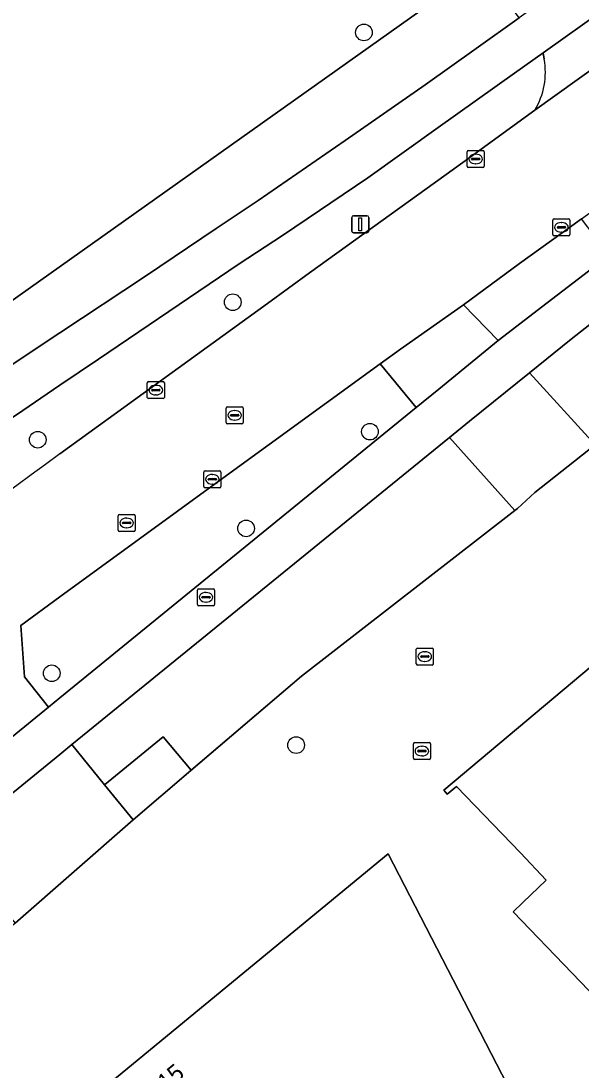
# Model space of a CAD drawing. Extents: x 156141 to 158132, y 385651 to 388333.
# Drawn here: x 156997.7 to 157030.6, y 387271.6 to 387333.3 of the extents above; entities that cross this region are included whole.
import ezdxf

# ---------------------------------------------------------------- set-up
doc = ezdxf.new("R2010")
doc.units = 0
for name, color, linetype in [('IMGEO_Berm_groen', 7, 'Continuous'), ('IMGEO_Berm_halfverhard', 7, 'Continuous'), ('IMGEO_Boom', 7, 'Continuous'), ('IMGEO_Brandkraan', 7, 'Continuous'), ('IMGEO_Erf', 7, 'Continuous'), ('IMGEO_Fietspad_gesloten', 7, 'Continuous'), ('IMGEO_Hek', 7, 'Continuous'), ('IMGEO_Kolk', 7, 'Continuous'), ('IMGEO_Lichtmast', 7, 'Continuous'), ('IMGEO_Pand', 7, 'Continuous'), ('IMGEO_Pand_nummerreeks', 7, 'Continuous'), ('IMGEO_Rijbaan_lokaal_gesloten', 7, 'Continuous'), ('IMGEO_Rijbaan_lokaal_open', 7, 'Continuous'), ('IMGEO_Rioolput', 7, 'Continuous'), ('IMGEO_Waterloop', 7, 'Continuous')]:
    doc.layers.add(name, color=color, linetype=linetype)

msp = doc.modelspace()

# ---------------------------------------------------------------- linework, layer by layer
at = {"layer": 'IMGEO_Berm_groen'}
for points in [[(156996.072, 387312.337), (157000, 387314.942), (157005.036, 387318.281), (157009.176, 387321.089), (157011.64, 387322.726), (157016.747, 387326.252), (157021.443, 387329.52), (157024.444, 387331.654), (157026.966, 387333.458), (157024.786, 387336.474), (157021.88, 387334.384), (156992.517, 387313.535), (156971.233, 387301.452), (156954.477, 387290.059), (156912.573, 387336.545)], [(157028.438, 387331.032), (157028.372, 387331.396), (157026.703, 387330.206), (157022.214, 387327.016), (157018.077, 387324.059), (157013.076, 387320.676), (157010.526, 387319.01), (157002.265, 387313.407), (157000, 387311.865), (156997.452, 387310.13), (156989.974, 387305.256), (156967.774, 387291.353)], [(157000, 387307.835), (157005.465, 387311.794), (157012.196, 387316.674), (157014.651, 387318.478), (157023.668, 387324.954), (157027.89, 387328.042)]]:
    msp.add_lwpolyline(points, dxfattribs=at)
for points in [[(157035.491, 387318.9), (157032.484, 387316.526), (157030.022, 387314.573), (157027.571, 387312.603), (157031.438, 387308.365), (157039.225, 387314.129)], [(157020.931, 387310.567), (157018.817, 387313.137), (157009.141, 387306.102), (157000, 387299.435), (156997.716, 387297.744), (156997.919, 387294.746), (156999.323, 387292.947), (157000, 387293.499)], [(157026.722, 387304.509), (157022.872, 387308.809), (157000.705, 387290.751), (157002.629, 387288.394), (157006.06, 387291.218), (157007.719, 387289.252), (157014.188, 387294.785)]]:
    msp.add_lwpolyline(points, close=True, dxfattribs=at)
for centre, radius, start, end in [((157024.278, 387330.249), 4.233, 328.57366, 10.6548), ((157550.688, 386553.305), 934.116, 126.123528, 128.173737)]:
    msp.add_arc(centre, radius, start, end, dxfattribs=at)
at = {"layer": 'IMGEO_Berm_halfverhard'}
msp.add_lwpolyline([(157031.044, 387318.581), (157031.642, 387319.061), (157032.24, 387319.54), (157030.634, 387321.643), (157029.491, 387320.818), (157026.999, 387319.014), (157023.696, 387316.598), (157025.748, 387314.495), (157028.612, 387316.704)], close=True, dxfattribs=at)
at = {"layer": 'IMGEO_Boom'}
for centre in [(157017.856, 387332.6), (157010.149, 387316.748), (156998.7, 387308.667), (157018.208, 387309.142), (157010.931, 387303.461), (156999.521, 387294.945), (157013.875, 387290.725)]:
    msp.add_circle(centre, 0.489, dxfattribs=at)
at = {"layer": 'IMGEO_Brandkraan'}
for p, q in [((157020.758, 387289.949), (157020.758, 387290.801)), ((157020.833, 387290.875), (157021.685, 387290.875)), ((157021.246, 387290.655), (157021.271, 387290.655)), ((157021.759, 387290.801), (157021.759, 387289.949)), ((157021.017, 387290.369), (157021.017, 387290.381)), ((157021.455, 387290.332), (157021.057, 387290.332)), ((157021.06, 387290.418), (157021.458, 387290.418)), ((157021.269, 387290.095), (157021.244, 387290.095)), ((157021.501, 387290.381), (157021.501, 387290.369)), ((157021.685, 387289.875), (157020.833, 387289.875))]:
    msp.add_line(p, q, dxfattribs=at)
for points in [[(157020.758, 387289.949), (157020.758, 387290.801)], [(157020.833, 387290.875), (157021.685, 387290.875)], [(157021.759, 387290.801), (157021.759, 387289.949)], [(157021.685, 387289.875), (157020.833, 387289.875)]]:
    msp.add_lwpolyline(points, dxfattribs=at)
for centre, radius, start, end in [((157020.835, 387290.799), 0.0765, 91.55205, 178.44795), ((157020.835, 387290.799), 0.0765, 91.55205, 178.44795), ((157021.683, 387290.799), 0.0765, 1.55205, 88.44795), ((157021.683, 387290.799), 0.0765, 1.55205, 88.44795), ((157021.057, 387290.378), 0.0403, 85.87752, 175.75265), ((157021.054, 387290.368), 0.0366, 178.93798, 274.71019), ((157021.458, 387290.375), 0.043, 264.86636, 352.45326), ((157021.462, 387290.38), 0.0386, 1.73085, 96.63898), ((157020.835, 387289.951), 0.0765, 181.55205, 268.44795), ((157020.835, 387289.951), 0.0765, 181.55205, 268.44795), ((157021.683, 387289.951), 0.0765, 271.55205, 358.44795), ((157021.683, 387289.951), 0.0765, 271.55205, 358.44795)]:
    msp.add_arc(centre, radius, start, end, dxfattribs=at)
for centre, major_axis, ratio, start_param, end_param in [((157021.245, 387290.375), (-0.387, 0.002), 0.722429, 4.712389, 7.853982), ((157021.27, 387290.375), (-0.39, 0.002), 0.717154, 1.570796, 4.712389)]:
    msp.add_ellipse(centre, major_axis=major_axis, ratio=ratio, start_param=start_param, end_param=end_param, dxfattribs=at)
at = {"layer": 'IMGEO_Erf'}
for points in [[(157051.894, 387462.161), (157051.176, 387461.514), (157050.7, 387461.085), (156912.573, 387336.545), (156954.477, 387290.059), (156971.233, 387301.452), (156992.517, 387313.535), (157021.88, 387334.384), (157024.786, 387336.474), (157037.538, 387345.643), (157040.207, 387347.563), (157040.971, 387347.798), (157055.766, 387358.06), (157100.014, 387389.783)], [(157112.914, 387223.48), (157031.438, 387308.365), (157027.898, 387305.575), (157026.882, 387304.633), (157026.722, 387304.509), (157014.188, 387294.785), (157007.719, 387289.252), (157007.689, 387289.227), (157004.309, 387286.336), (156997.381, 387280.263), (156997.335, 387280.22), (156972.874, 387258.731)], [(157041.598, 387265.344), (157030.078, 387277.325), (157026.612, 387280.929), (157027.187, 387281.476), (157028.559, 387282.784), (157027.042, 387284.398), (157023.287, 387288.297), (157022.745, 387287.837), (157022.544, 387288.083), (157032.776, 387296.677), (157032.978, 387296.434), (157032.209, 387295.794), (157036.984, 387290.847), (157037.923, 387291.743), (157078.004, 387250)], [(156992.227, 387262.063), (157019.28, 387284.337), (157045.376, 387233.716)]]:
    msp.add_lwpolyline(points, dxfattribs=at)
at = {"layer": 'IMGEO_Fietspad_gesloten'}
for points in [[(157100.1, 387385.768), (157039.734, 387342.59), (157026.966, 387333.458), (157024.444, 387331.654), (157021.443, 387329.52), (157016.747, 387326.252), (157011.64, 387322.726), (157009.176, 387321.089), (157005.036, 387318.281), (157000, 387314.942), (156996.072, 387312.337)], [(156989.974, 387305.256), (156997.452, 387310.13), (157000, 387311.865), (157002.265, 387313.407), (157010.526, 387319.01), (157013.076, 387320.676), (157018.077, 387324.059), (157022.214, 387327.016), (157026.703, 387330.206), (157028.372, 387331.396), (157041.366, 387340.665), (157095.008, 387378.928), (157099.161, 387381.932)], [(157032.24, 387319.54), (157031.642, 387319.061), (157031.044, 387318.581), (157028.612, 387316.704), (157025.748, 387314.495), (157022.245, 387311.639), (157020.931, 387310.567), (157000, 387293.499), (156999.323, 387292.947), (156991.426, 387286.507), (156975.448, 387273.477), (156972.534, 387270.974), (156974.112, 387269.023), (156977.074, 387271.5), (156993.494, 387284.877), (157000, 387290.177), (157000.705, 387290.751), (157022.872, 387308.809), (157024.049, 387309.768), (157027.571, 387312.603), (157030.022, 387314.573), (157032.484, 387316.526), (157035.491, 387318.9)]]:
    msp.add_lwpolyline(points, dxfattribs=at)
at = {"layer": 'IMGEO_Hek'}
msp.add_lwpolyline([(157004.309, 387286.336), (157007.689, 387289.227), (157014.188, 387294.785)], dxfattribs=at)
at = {"layer": 'IMGEO_Kolk'}
for p, q in [((157023.917, 387324.737), (157023.917, 387325.589)), ((157023.992, 387325.663), (157024.844, 387325.663)), ((157024.176, 387325.157), (157024.176, 387325.169)), ((157024.219, 387325.206), (157024.617, 387325.206)), ((157024.405, 387325.443), (157024.43, 387325.443)), ((157024.66, 387325.169), (157024.66, 387325.157)), ((157024.918, 387325.589), (157024.918, 387324.737)), ((157024.844, 387324.663), (157023.992, 387324.663)), ((157024.614, 387325.12), (157024.216, 387325.12)), ((157024.428, 387324.883), (157024.403, 387324.883)), ((157028.955, 387320.72), (157028.955, 387321.572)), ((157029.03, 387321.646), (157029.882, 387321.646)), ((157029.956, 387321.572), (157029.956, 387320.72)), ((157029.214, 387321.14), (157029.214, 387321.152)), ((157029.652, 387321.103), (157029.254, 387321.103)), ((157029.257, 387321.189), (157029.655, 387321.189)), ((157029.466, 387320.866), (157029.441, 387320.866)), ((157029.443, 387321.426), (157029.468, 387321.426)), ((157029.698, 387321.152), (157029.698, 387321.14)), ((157029.882, 387320.646), (157029.03, 387320.646)), ((157005.134, 387311.159), (157005.134, 387312.011)), ((157005.209, 387312.085), (157006.061, 387312.085)), ((157005.436, 387311.628), (157005.834, 387311.628)), ((157005.622, 387311.865), (157005.647, 387311.865)), ((157006.135, 387312.011), (157006.135, 387311.159)), ((157006.061, 387311.085), (157005.209, 387311.085)), ((157005.393, 387311.579), (157005.393, 387311.591)), ((157005.831, 387311.542), (157005.433, 387311.542)), ((157005.645, 387311.305), (157005.62, 387311.305)), ((157005.877, 387311.591), (157005.877, 387311.579)), ((157008.45, 387305.92), (157008.45, 387306.772)), ((157008.525, 387306.846), (157009.377, 387306.846)), ((157009.451, 387306.772), (157009.451, 387305.92)), ((157008.709, 387306.34), (157008.709, 387306.352)), ((157009.147, 387306.303), (157008.749, 387306.303)), ((157008.752, 387306.389), (157009.15, 387306.389)), ((157008.961, 387306.066), (157008.936, 387306.066)), ((157008.938, 387306.626), (157008.963, 387306.626)), ((157009.193, 387306.352), (157009.193, 387306.34)), ((157009.377, 387305.846), (157008.525, 387305.846))]:
    msp.add_line(p, q, dxfattribs=at)
for points in [[(157023.917, 387324.737), (157023.917, 387325.589)], [(157023.992, 387325.663), (157024.844, 387325.663)], [(157024.918, 387325.589), (157024.918, 387324.737)], [(157024.844, 387324.663), (157023.992, 387324.663)], [(157028.955, 387320.72), (157028.955, 387321.572)], [(157029.03, 387321.646), (157029.882, 387321.646)], [(157029.956, 387321.572), (157029.956, 387320.72)], [(157029.882, 387320.646), (157029.03, 387320.646)], [(157005.134, 387311.159), (157005.134, 387312.011)], [(157005.209, 387312.085), (157006.061, 387312.085)], [(157006.135, 387312.011), (157006.135, 387311.159)], [(157006.061, 387311.085), (157005.209, 387311.085)], [(157008.45, 387305.92), (157008.45, 387306.772)], [(157008.525, 387306.846), (157009.377, 387306.846)], [(157009.451, 387306.772), (157009.451, 387305.92)], [(157009.377, 387305.846), (157008.525, 387305.846)]]:
    msp.add_lwpolyline(points, dxfattribs=at)
for centre, radius, start, end in [((157023.994, 387325.587), 0.0765, 91.55205, 178.44795), ((157023.994, 387325.587), 0.0765, 91.55205, 178.44795), ((157024.216, 387325.166), 0.0403, 85.87752, 175.75265), ((157024.621, 387325.168), 0.0386, 1.73085, 96.63898), ((157024.842, 387325.587), 0.0765, 1.55205, 88.44795), ((157024.842, 387325.587), 0.0765, 1.55205, 88.44795), ((157023.994, 387324.739), 0.0765, 181.55205, 268.44795), ((157023.994, 387324.739), 0.0765, 181.55205, 268.44795), ((157024.213, 387325.156), 0.0366, 178.93798, 274.71019), ((157024.617, 387325.163), 0.043, 264.86636, 352.45326), ((157024.842, 387324.739), 0.0765, 271.55205, 358.44795), ((157024.842, 387324.739), 0.0765, 271.55205, 358.44795), ((157029.032, 387321.57), 0.0765, 91.55205, 178.44795), ((157029.032, 387321.57), 0.0765, 91.55205, 178.44795), ((157029.88, 387321.57), 0.0765, 1.55205, 88.44795), ((157029.88, 387321.57), 0.0765, 1.55205, 88.44795), ((157029.254, 387321.149), 0.0403, 85.87752, 175.75265), ((157029.251, 387321.139), 0.0366, 178.93798, 274.71019), ((157029.655, 387321.146), 0.043, 264.86636, 352.45326), ((157029.659, 387321.151), 0.0386, 1.73085, 96.63898), ((157029.032, 387320.722), 0.0765, 181.55205, 268.44795), ((157029.032, 387320.722), 0.0765, 181.55205, 268.44795), ((157029.88, 387320.722), 0.0765, 271.55205, 358.44795), ((157029.88, 387320.722), 0.0765, 271.55205, 358.44795), ((157005.211, 387312.009), 0.0765, 91.55205, 178.44795), ((157005.211, 387312.009), 0.0765, 91.55205, 178.44795), ((157005.433, 387311.588), 0.0403, 85.87752, 175.75265), ((157005.838, 387311.59), 0.0386, 1.73085, 96.63898), ((157006.059, 387312.009), 0.0765, 1.55205, 88.44795), ((157006.059, 387312.009), 0.0765, 1.55205, 88.44795), ((157005.211, 387311.161), 0.0765, 181.55205, 268.44795), ((157005.211, 387311.161), 0.0765, 181.55205, 268.44795), ((157005.43, 387311.578), 0.0366, 178.93798, 274.71019), ((157005.834, 387311.585), 0.043, 264.86636, 352.45326), ((157006.059, 387311.161), 0.0765, 271.55205, 358.44795), ((157006.059, 387311.161), 0.0765, 271.55205, 358.44795), ((157008.527, 387306.77), 0.0765, 91.55205, 178.44795), ((157008.527, 387306.77), 0.0765, 91.55205, 178.44795), ((157009.375, 387306.77), 0.0765, 1.55205, 88.44795), ((157009.375, 387306.77), 0.0765, 1.55205, 88.44795), ((157008.749, 387306.349), 0.0403, 85.87752, 175.75265), ((157008.746, 387306.339), 0.0366, 178.93798, 274.71019), ((157009.15, 387306.346), 0.043, 264.86636, 352.45326), ((157009.154, 387306.351), 0.0386, 1.73085, 96.63898), ((157008.527, 387305.922), 0.0765, 181.55205, 268.44795), ((157008.527, 387305.922), 0.0765, 181.55205, 268.44795), ((157009.375, 387305.922), 0.0765, 271.55205, 358.44795), ((157009.375, 387305.922), 0.0765, 271.55205, 358.44795)]:
    msp.add_arc(centre, radius, start, end, dxfattribs=at)
for centre, major_axis, ratio, start_param, end_param in [((157024.404, 387325.163), (-0.387, 0.002), 0.722429, 4.712389, 7.853982), ((157024.429, 387325.163), (-0.39, 0.002), 0.717154, 1.570796, 4.712389), ((157029.442, 387321.146), (-0.387, 0.002), 0.722429, 4.712389, 7.853982), ((157029.467, 387321.146), (-0.39, 0.002), 0.717154, 1.570796, 4.712389), ((157005.621, 387311.585), (-0.387, 0.002), 0.722429, 4.712389, 7.853982), ((157005.646, 387311.585), (-0.39, 0.002), 0.717154, 1.570796, 4.712389), ((157008.937, 387306.346), (-0.387, 0.002), 0.722429, 4.712389, 7.853982), ((157008.962, 387306.346), (-0.39, 0.002), 0.717154, 1.570796, 4.712389)]:
    msp.add_ellipse(centre, major_axis=major_axis, ratio=ratio, start_param=start_param, end_param=end_param, dxfattribs=at)
at = {"layer": 'IMGEO_Lichtmast'}
for p, q in [((157017.145, 387320.927), (157017.145, 387321.727)), ((157017.145, 387321.727), (157017.145, 387320.927)), ((157017.245, 387321.827), (157018.035, 387321.827)), ((157018.035, 387321.827), (157017.245, 387321.827)), ((157018.135, 387321.727), (157018.135, 387320.927)), ((157018.135, 387320.927), (157018.135, 387321.727)), ((157018.035, 387320.827), (157017.245, 387320.827)), ((157017.245, 387320.827), (157018.035, 387320.827))]:
    msp.add_line(p, q, dxfattribs=at)
msp.add_lwpolyline([(157017.565, 387321.702), (157017.715, 387321.702), (157017.715, 387320.952), (157017.565, 387320.952), (157017.565, 387321.702)], dxfattribs=at)
for centre, start, end in [((157017.245, 387321.727), 90, 180), ((157017.245, 387321.727), 90, 180), ((157018.035, 387321.727), 0, 90), ((157018.035, 387321.727), 360, 90), ((157017.245, 387320.927), 180, 270), ((157017.245, 387320.927), 180, 270), ((157018.035, 387320.927), 270, 0), ((157018.035, 387320.927), 270, 0)]:
    msp.add_arc(centre, 0.1, start, end, dxfattribs=at)
at = {"layer": 'IMGEO_Pand'}
msp.add_lwpolyline([(157078.004, 387250), (157037.923, 387291.743), (157036.984, 387290.847), (157032.209, 387295.794), (157032.978, 387296.434), (157032.776, 387296.677), (157022.544, 387288.083), (157022.745, 387287.837), (157023.287, 387288.297), (157027.042, 387284.398), (157028.559, 387282.784), (157027.187, 387281.476), (157026.612, 387280.929), (157030.078, 387277.325), (157041.598, 387265.344)], dxfattribs=at)
msp.add_lwpolyline([(157019.28, 387284.337), (156992.227, 387262.063), (157024.515, 387224.225), (157024.648, 387224.069), (157028.425, 387219.642), (157028.556, 387219.488), (157028.582, 387219.458), (157045.376, 387233.716)], close=True, dxfattribs=at)
at = {"layer": 'IMGEO_Rijbaan_lokaal_gesloten'}
for points in [[(156997.716, 387297.744), (157000, 387299.435), (157009.141, 387306.102), (157018.817, 387313.137), (157020.003, 387313.999), (157023.696, 387316.598), (157026.999, 387319.014), (157029.491, 387320.818), (157030.634, 387321.643), (157042.82, 387330.438), (157056.142, 387340.052), (157079.01, 387356.503), (157094.685, 387367.728), (157108.173, 387377.337), (157114.658, 387381.956), (157117.079, 387383.674)], [(157094.285, 387375.711), (157089.79, 387372.469), (157044.527, 387339.983), (157027.89, 387328.042), (157023.668, 387324.954), (157014.651, 387318.478), (157012.196, 387316.674), (157005.465, 387311.794), (157000, 387307.835)]]:
    msp.add_lwpolyline(points, dxfattribs=at)
msp.add_arc((157550.688, 386553.305), 934.116, 126.123528, 128.173737, dxfattribs=at)
at = {"layer": 'IMGEO_Rijbaan_lokaal_open'}
for points in [[(157041.554, 387340.552), (157041.366, 387340.665), (157028.372, 387331.396), (157028.438, 387331.032)], [(157027.89, 387328.042), (157044.527, 387339.983)], [(156999.323, 387292.947), (156997.919, 387294.746), (156997.716, 387297.744)], [(156986.319, 387289.154), (156991.426, 387286.507), (156999.323, 387292.947)]]:
    msp.add_lwpolyline(points, dxfattribs=at)
for points in [[(157025.748, 387314.495), (157023.696, 387316.598), (157020.003, 387313.999), (157018.817, 387313.137), (157020.931, 387310.567), (157022.245, 387311.639)], [(157027.571, 387312.603), (157024.049, 387309.768), (157022.872, 387308.809), (157026.722, 387304.509), (157026.882, 387304.633), (157027.898, 387305.575), (157031.438, 387308.365)], [(157004.309, 387286.336), (157002.629, 387288.394), (157000.705, 387290.751), (157000, 387290.177), (156993.494, 387284.877), (156995.376, 387282.637), (156995.388, 387282.622), (156996.982, 387280.734), (156997.381, 387280.263)]]:
    msp.add_lwpolyline(points, close=True, dxfattribs=at)
msp.add_arc((157024.278, 387330.249), 4.233, 328.57366, 10.6548, dxfattribs=at)
at = {"layer": 'IMGEO_Rioolput'}
for p, q in [((157009.766, 387309.679), (157009.766, 387310.531)), ((157009.841, 387310.605), (157010.693, 387310.605)), ((157010.254, 387310.385), (157010.279, 387310.385)), ((157010.767, 387310.531), (157010.767, 387309.679)), ((157010.025, 387310.099), (157010.025, 387310.111)), ((157010.463, 387310.062), (157010.065, 387310.062)), ((157010.068, 387310.148), (157010.466, 387310.148)), ((157010.277, 387309.825), (157010.252, 387309.825)), ((157010.509, 387310.111), (157010.509, 387310.099)), ((157010.693, 387309.605), (157009.841, 387309.605)), ((157003.418, 387303.354), (157003.418, 387304.206)), ((157003.493, 387304.28), (157004.345, 387304.28)), ((157004.419, 387304.206), (157004.419, 387303.354)), ((157003.677, 387303.774), (157003.677, 387303.786)), ((157004.115, 387303.737), (157003.717, 387303.737)), ((157003.72, 387303.823), (157004.118, 387303.823)), ((157003.906, 387304.06), (157003.931, 387304.06)), ((157004.161, 387303.786), (157004.161, 387303.774)), ((157004.345, 387303.28), (157003.493, 387303.28)), ((157003.929, 387303.5), (157003.904, 387303.5)), ((157008.154, 387299.912), (157009.006, 387299.912)), ((157008.079, 387298.986), (157008.079, 387299.838)), ((157008.338, 387299.406), (157008.338, 387299.418)), ((157008.776, 387299.369), (157008.378, 387299.369)), ((157008.381, 387299.455), (157008.779, 387299.455)), ((157008.567, 387299.692), (157008.592, 387299.692)), ((157008.822, 387299.418), (157008.822, 387299.406)), ((157009.08, 387299.838), (157009.08, 387298.986)), ((157009.006, 387298.912), (157008.154, 387298.912)), ((157008.59, 387299.132), (157008.565, 387299.132)), ((157020.93, 387295.501), (157020.93, 387296.353)), ((157021.005, 387296.427), (157021.857, 387296.427)), ((157021.418, 387296.207), (157021.443, 387296.207)), ((157021.931, 387296.353), (157021.931, 387295.501)), ((157021.189, 387295.921), (157021.189, 387295.933)), ((157021.627, 387295.884), (157021.229, 387295.884)), ((157021.232, 387295.97), (157021.63, 387295.97)), ((157021.441, 387295.647), (157021.416, 387295.647)), ((157021.673, 387295.933), (157021.673, 387295.921)), ((157021.857, 387295.427), (157021.005, 387295.427))]:
    msp.add_line(p, q, dxfattribs=at)
for points in [[(157009.766, 387309.679), (157009.766, 387310.531)], [(157009.841, 387310.605), (157010.693, 387310.605)], [(157010.767, 387310.531), (157010.767, 387309.679)], [(157010.693, 387309.605), (157009.841, 387309.605)], [(157003.418, 387303.354), (157003.418, 387304.206)], [(157003.493, 387304.28), (157004.345, 387304.28)], [(157004.419, 387304.206), (157004.419, 387303.354)], [(157004.345, 387303.28), (157003.493, 387303.28)], [(157008.154, 387299.912), (157009.006, 387299.912)], [(157008.079, 387298.986), (157008.079, 387299.838)], [(157009.08, 387299.838), (157009.08, 387298.986)], [(157009.006, 387298.912), (157008.154, 387298.912)], [(157020.93, 387295.501), (157020.93, 387296.353)], [(157021.005, 387296.427), (157021.857, 387296.427)], [(157021.931, 387296.353), (157021.931, 387295.501)], [(157021.857, 387295.427), (157021.005, 387295.427)]]:
    msp.add_lwpolyline(points, dxfattribs=at)
for centre, radius, start, end in [((157009.843, 387310.529), 0.0765, 91.55205, 178.44795), ((157009.843, 387310.529), 0.0765, 91.55205, 178.44795), ((157010.691, 387310.529), 0.0765, 1.55205, 88.44795), ((157010.691, 387310.529), 0.0765, 1.55205, 88.44795), ((157010.065, 387310.108), 0.0403, 85.87752, 175.75265), ((157010.062, 387310.098), 0.0366, 178.93798, 274.71019), ((157010.466, 387310.105), 0.043, 264.86636, 352.45326), ((157010.47, 387310.11), 0.0386, 1.73085, 96.63898), ((157009.843, 387309.681), 0.0765, 181.55205, 268.44795), ((157009.843, 387309.681), 0.0765, 181.55205, 268.44795), ((157010.691, 387309.681), 0.0765, 271.55205, 358.44795), ((157010.691, 387309.681), 0.0765, 271.55205, 358.44795), ((157003.495, 387304.204), 0.0765, 91.55205, 178.44795), ((157003.495, 387304.204), 0.0765, 91.55205, 178.44795), ((157004.343, 387304.204), 0.0765, 1.55205, 88.44795), ((157004.343, 387304.204), 0.0765, 1.55205, 88.44795), ((157003.717, 387303.783), 0.0403, 85.87752, 175.75265), ((157003.714, 387303.773), 0.0366, 178.93798, 274.71019), ((157004.118, 387303.78), 0.043, 264.86636, 352.45326), ((157004.122, 387303.785), 0.0386, 1.73085, 96.63898), ((157003.495, 387303.356), 0.0765, 181.55205, 268.44795), ((157003.495, 387303.356), 0.0765, 181.55205, 268.44795), ((157004.343, 387303.356), 0.0765, 271.55205, 358.44795), ((157004.343, 387303.356), 0.0765, 271.55205, 358.44795), ((157008.156, 387299.836), 0.0765, 91.55205, 178.44795), ((157008.156, 387299.836), 0.0765, 91.55205, 178.44795), ((157009.004, 387299.836), 0.0765, 1.55205, 88.44795), ((157009.004, 387299.836), 0.0765, 1.55205, 88.44795), ((157008.378, 387299.415), 0.0403, 85.87752, 175.75265), ((157008.375, 387299.405), 0.0366, 178.93798, 274.71019), ((157008.779, 387299.412), 0.043, 264.86636, 352.45326), ((157008.783, 387299.417), 0.0386, 1.73085, 96.63898), ((157008.156, 387298.988), 0.0765, 181.55205, 268.44795), ((157008.156, 387298.988), 0.0765, 181.55205, 268.44795), ((157009.004, 387298.988), 0.0765, 271.55205, 358.44795), ((157009.004, 387298.988), 0.0765, 271.55205, 358.44795), ((157021.007, 387296.351), 0.0765, 91.55205, 178.44795), ((157021.007, 387296.351), 0.0765, 91.55205, 178.44795), ((157021.855, 387296.351), 0.0765, 1.55205, 88.44795), ((157021.855, 387296.351), 0.0765, 1.55205, 88.44795), ((157021.229, 387295.93), 0.0403, 85.87752, 175.75265), ((157021.226, 387295.92), 0.0366, 178.93798, 274.71019), ((157021.63, 387295.927), 0.043, 264.86636, 352.45326), ((157021.634, 387295.932), 0.0386, 1.73085, 96.63898), ((157021.007, 387295.503), 0.0765, 181.55205, 268.44795), ((157021.007, 387295.503), 0.0765, 181.55205, 268.44795), ((157021.855, 387295.503), 0.0765, 271.55205, 358.44795), ((157021.855, 387295.503), 0.0765, 271.55205, 358.44795)]:
    msp.add_arc(centre, radius, start, end, dxfattribs=at)
for centre, major_axis, ratio, start_param, end_param in [((157010.253, 387310.105), (-0.387, 0.002), 0.722429, 4.712389, 7.853982), ((157010.278, 387310.105), (-0.39, 0.002), 0.717154, 1.570796, 4.712389), ((157003.905, 387303.78), (-0.387, 0.002), 0.722429, 4.712389, 7.853982), ((157003.93, 387303.78), (-0.39, 0.002), 0.717154, 1.570796, 4.712389), ((157008.566, 387299.412), (-0.387, 0.002), 0.722429, 4.712389, 7.853982), ((157008.591, 387299.412), (-0.39, 0.002), 0.717154, 1.570796, 4.712389), ((157021.417, 387295.927), (-0.387, 0.002), 0.722429, 4.712389, 7.853982), ((157021.442, 387295.927), (-0.39, 0.002), 0.717154, 1.570796, 4.712389)]:
    msp.add_ellipse(centre, major_axis=major_axis, ratio=ratio, start_param=start_param, end_param=end_param, dxfattribs=at)
at = {"layer": 'IMGEO_Waterloop'}
msp.add_lwpolyline([(157007.689, 387289.227), (157007.719, 387289.252), (157006.06, 387291.218), (157002.629, 387288.394), (157004.309, 387286.336)], close=True, dxfattribs=at)

# ---------------------------------------------------------------- texts
at = {"layer": 'IMGEO_Pand_nummerreeks'}
msp.add_text('15', height=1, rotation=39.27053, dxfattribs=at).set_placement((157006.237, 387270.364))

doc.saveas('drawing.dxf')
